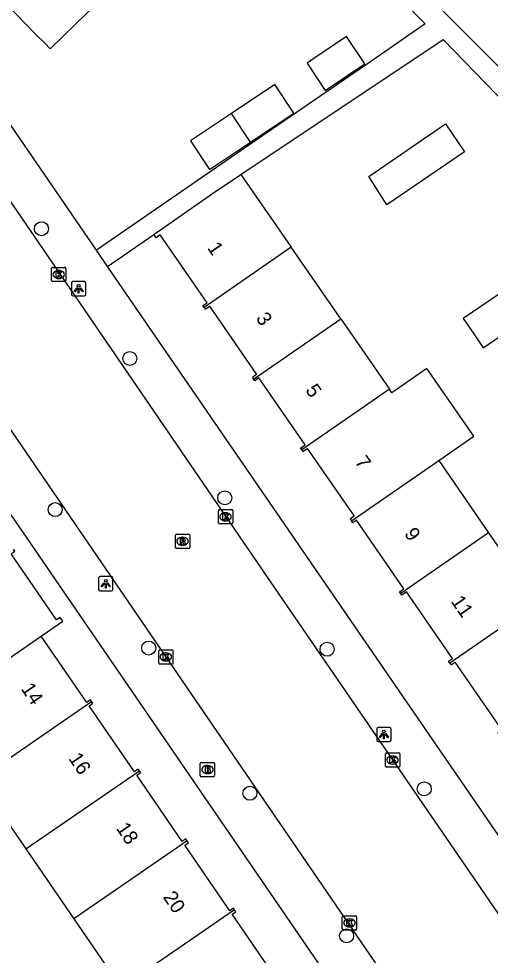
# Model space of a CAD drawing. Extents: x 157466 to 158888, y 383063 to 384677.
# Drawn here: x 158521.6 to 158554.5, y 383917.9 to 383983.3 of the extents above; entities that cross this region are included whole.
import ezdxf

# ---------------------------------------------------------------- set-up
doc = ezdxf.new("R2010")
doc.units = 0
for name, color, linetype in [('IMGEO_Boom', 7, 'Continuous'), ('IMGEO_Brandkraan', 7, 'Continuous'), ('IMGEO_Kolk', 7, 'Continuous'), ('IMGEO_Lichtpunt', 7, 'Continuous'), ('IMGEO_Pand', 7, 'Continuous'), ('IMGEO_Pand_nummerreeks', 7, 'Continuous'), ('IMGEO_Rijbaan_lokaal_open', 7, 'Continuous'), ('IMGEO_Rioolput', 7, 'Continuous'), ('IMGEO_Voetpad_open', 7, 'Continuous')]:
    doc.layers.add(name, color=color, linetype=linetype)

msp = doc.modelspace()

# ---------------------------------------------------------------- linework, layer by layer
at = {"layer": 'IMGEO_Boom'}
for centre in [(158523.142, 383968.636), (158529.327, 383959.568), (158535.958, 383949.833), (158524.106, 383949.007), (158530.643, 383939.338), (158543.113, 383939.253), (158537.721, 383929.192), (158549.907, 383929.5), (158544.481, 383919.228)]:
    msp.add_circle(centre, 0.489, dxfattribs=at)
at = {"layer": 'IMGEO_Brandkraan'}
for p, q in [((158534.251, 383930.422), (158534.251, 383931.274)), ((158534.326, 383931.348), (158535.178, 383931.348)), ((158534.739, 383931.128), (158534.764, 383931.128)), ((158535.252, 383931.274), (158535.252, 383930.422)), ((158535.178, 383930.348), (158534.326, 383930.348)), ((158534.762, 383930.568), (158534.737, 383930.568))]:
    msp.add_line(p, q, dxfattribs=at)
for points in [[(158534.251, 383930.422), (158534.251, 383931.274)], [(158534.326, 383931.348), (158535.178, 383931.348)], [(158534.599, 383931.048), (158534.599, 383930.648), (158534.812, 383930.648)], [(158534.83, 383931.048), (158534.599, 383931.048)], [(158534.778, 383930.967), (158534.724, 383930.967), (158534.724, 383930.891)], [(158535.252, 383931.274), (158535.252, 383930.422)], [(158535.178, 383930.348), (158534.326, 383930.348)], [(158534.724, 383930.891), (158534.777, 383930.891)], [(158534.786, 383930.815), (158534.724, 383930.815), (158534.724, 383930.734)], [(158534.724, 383930.734), (158534.786, 383930.734)]]:
    msp.add_lwpolyline(points, dxfattribs=at)
for centre, radius, start, end in [((158534.328, 383931.272), 0.0765, 91.55205, 178.44795), ((158534.328, 383931.272), 0.0765, 91.55205, 178.44795), ((158534.779, 383930.929), 0.0379, 267.82845, 90.93552), ((158534.834, 383930.903), 0.145, 59.4692, 91.53667), ((158534.859, 383930.95), 0.0922, 285.51372, 58.15012), ((158535.176, 383931.272), 0.0765, 1.55205, 88.44795), ((158535.176, 383931.272), 0.0765, 1.55205, 88.44795), ((158534.328, 383930.424), 0.0765, 181.55205, 268.44795), ((158534.328, 383930.424), 0.0765, 181.55205, 268.44795), ((158534.787, 383930.774), 0.0404, 269.87594, 90.50774), ((158534.818, 383930.899), 0.251, 268.66757, 293.53466), ((158534.864, 383930.758), 0.105, 301.31148, 78.98903), ((158535.176, 383930.424), 0.0765, 271.55205, 358.44795), ((158535.176, 383930.424), 0.0765, 271.55205, 358.44795)]:
    msp.add_arc(centre, radius, start, end, dxfattribs=at)
for centre, major_axis, ratio, start_param, end_param in [((158534.738, 383930.848), (-0.387, 0.002), 0.722429, 4.712389, 7.853982), ((158534.763, 383930.848), (-0.39, 0.002), 0.717154, 1.570796, 4.712389)]:
    msp.add_ellipse(centre, major_axis=major_axis, ratio=ratio, start_param=start_param, end_param=end_param, dxfattribs=at)
at = {"layer": 'IMGEO_Kolk'}
for p, q in [((158523.849, 383965.011), (158523.849, 383965.863)), ((158523.924, 383965.937), (158524.776, 383965.937)), ((158524.337, 383965.717), (158524.362, 383965.717)), ((158524.85, 383965.863), (158524.85, 383965.011)), ((158524.36, 383965.157), (158524.335, 383965.157)), ((158524.776, 383964.937), (158523.924, 383964.937)), ((158535.514, 383948.08), (158535.514, 383948.932)), ((158535.589, 383949.006), (158536.441, 383949.006)), ((158536.002, 383948.786), (158536.027, 383948.786)), ((158536.515, 383948.932), (158536.515, 383948.08)), ((158536.441, 383948.006), (158535.589, 383948.006)), ((158536.025, 383948.226), (158536, 383948.226)), ((158531.34, 383938.288), (158531.34, 383939.14)), ((158531.415, 383939.214), (158532.267, 383939.214)), ((158531.828, 383938.994), (158531.853, 383938.994)), ((158532.341, 383939.14), (158532.341, 383938.288)), ((158532.267, 383938.214), (158531.415, 383938.214)), ((158531.851, 383938.434), (158531.826, 383938.434)), ((158547.19, 383931.088), (158547.19, 383931.94)), ((158547.265, 383932.014), (158548.117, 383932.014)), ((158547.678, 383931.794), (158547.703, 383931.794)), ((158548.191, 383931.94), (158548.191, 383931.088)), ((158548.117, 383931.014), (158547.265, 383931.014)), ((158547.701, 383931.234), (158547.676, 383931.234)), ((158544.179, 383919.708), (158544.179, 383920.56)), ((158544.254, 383920.634), (158545.106, 383920.634)), ((158545.18, 383920.56), (158545.18, 383919.708)), ((158544.69, 383919.854), (158544.665, 383919.854)), ((158544.667, 383920.414), (158544.692, 383920.414)), ((158545.106, 383919.634), (158544.254, 383919.634))]:
    msp.add_line(p, q, dxfattribs=at)
for points in [[(158523.849, 383965.011), (158523.849, 383965.863)], [(158523.924, 383965.937), (158524.776, 383965.937)], [(158524.85, 383965.863), (158524.85, 383965.011)], [(158524.17, 383965.637), (158524.293, 383965.637), (158524.293, 383965.486), (158524.423, 383965.637), (158524.587, 383965.637), (158524.441, 383965.486), (158524.594, 383965.237), (158524.442, 383965.237), (158524.357, 383965.401), (158524.293, 383965.334), (158524.293, 383965.237), (158524.17, 383965.237), (158524.17, 383965.637)], [(158524.776, 383964.937), (158523.924, 383964.937)], [(158535.514, 383948.08), (158535.514, 383948.932)], [(158535.589, 383949.006), (158536.441, 383949.006)], [(158535.835, 383948.706), (158535.958, 383948.706), (158535.958, 383948.555), (158536.088, 383948.706), (158536.252, 383948.706), (158536.106, 383948.555), (158536.259, 383948.306), (158536.107, 383948.306), (158536.022, 383948.47), (158535.958, 383948.403), (158535.958, 383948.306), (158535.835, 383948.306), (158535.835, 383948.706)], [(158536.515, 383948.932), (158536.515, 383948.08)], [(158536.441, 383948.006), (158535.589, 383948.006)], [(158531.34, 383938.288), (158531.34, 383939.14)], [(158531.415, 383939.214), (158532.267, 383939.214)], [(158531.661, 383938.914), (158531.784, 383938.914), (158531.784, 383938.763), (158531.914, 383938.914), (158532.078, 383938.914), (158531.932, 383938.763), (158532.085, 383938.514), (158531.933, 383938.514), (158531.848, 383938.678), (158531.784, 383938.611), (158531.784, 383938.514), (158531.661, 383938.514), (158531.661, 383938.914)], [(158532.341, 383939.14), (158532.341, 383938.288)], [(158532.267, 383938.214), (158531.415, 383938.214)], [(158547.19, 383931.088), (158547.19, 383931.94)], [(158547.265, 383932.014), (158548.117, 383932.014)], [(158547.511, 383931.714), (158547.634, 383931.714), (158547.634, 383931.563), (158547.764, 383931.714), (158547.928, 383931.714), (158547.782, 383931.563), (158547.935, 383931.314), (158547.783, 383931.314), (158547.698, 383931.478), (158547.634, 383931.411), (158547.634, 383931.314), (158547.511, 383931.314), (158547.511, 383931.714)], [(158548.191, 383931.94), (158548.191, 383931.088)], [(158548.117, 383931.014), (158547.265, 383931.014)], [(158544.179, 383919.708), (158544.179, 383920.56)], [(158544.254, 383920.634), (158545.106, 383920.634)], [(158545.18, 383920.56), (158545.18, 383919.708)], [(158544.5, 383920.334), (158544.623, 383920.334), (158544.623, 383920.183), (158544.753, 383920.334), (158544.917, 383920.334), (158544.771, 383920.183), (158544.924, 383919.934), (158544.772, 383919.934), (158544.687, 383920.098), (158544.623, 383920.031), (158544.623, 383919.934), (158544.5, 383919.934), (158544.5, 383920.334)], [(158545.106, 383919.634), (158544.254, 383919.634)]]:
    msp.add_lwpolyline(points, dxfattribs=at)
for centre, start, end in [((158523.926, 383965.861), 91.55205, 178.44795), ((158523.926, 383965.861), 91.55205, 178.44795), ((158524.774, 383965.861), 1.55205, 88.44795), ((158524.774, 383965.861), 1.55205, 88.44795), ((158523.926, 383965.013), 181.55205, 268.44795), ((158523.926, 383965.013), 181.55205, 268.44795), ((158524.774, 383965.013), 271.55205, 358.44795), ((158524.774, 383965.013), 271.55205, 358.44795), ((158535.591, 383948.93), 91.55205, 178.44795), ((158535.591, 383948.93), 91.55205, 178.44795), ((158536.439, 383948.93), 1.55205, 88.44795), ((158536.439, 383948.93), 1.55205, 88.44795), ((158535.591, 383948.082), 181.55205, 268.44795), ((158535.591, 383948.082), 181.55205, 268.44795), ((158536.439, 383948.082), 271.55205, 358.44795), ((158536.439, 383948.082), 271.55205, 358.44795), ((158531.417, 383939.138), 91.55205, 178.44795), ((158531.417, 383939.138), 91.55205, 178.44795), ((158532.265, 383939.138), 1.55205, 88.44795), ((158532.265, 383939.138), 1.55205, 88.44795), ((158531.417, 383938.29), 181.55205, 268.44795), ((158531.417, 383938.29), 181.55205, 268.44795), ((158532.265, 383938.29), 271.55205, 358.44795), ((158532.265, 383938.29), 271.55205, 358.44795), ((158547.267, 383931.938), 91.55205, 178.44795), ((158547.267, 383931.938), 91.55205, 178.44795), ((158548.115, 383931.938), 1.55205, 88.44795), ((158548.115, 383931.938), 1.55205, 88.44795), ((158547.267, 383931.09), 181.55205, 268.44795), ((158547.267, 383931.09), 181.55205, 268.44795), ((158548.115, 383931.09), 271.55205, 358.44795), ((158548.115, 383931.09), 271.55205, 358.44795), ((158544.256, 383920.558), 91.55205, 178.44795), ((158544.256, 383920.558), 91.55205, 178.44795), ((158545.104, 383920.558), 1.55205, 88.44795), ((158545.104, 383920.558), 1.55205, 88.44795), ((158544.256, 383919.71), 181.55205, 268.44795), ((158544.256, 383919.71), 181.55205, 268.44795), ((158545.104, 383919.71), 271.55205, 358.44795), ((158545.104, 383919.71), 271.55205, 358.44795)]:
    msp.add_arc(centre, 0.0765, start, end, dxfattribs=at)
for centre, major_axis, ratio, start_param, end_param in [((158524.336, 383965.437), (-0.387, 0.002), 0.722429, 4.712389, 7.853982), ((158524.361, 383965.437), (-0.39, 0.002), 0.717154, 1.570796, 4.712389), ((158536.001, 383948.506), (-0.387, 0.002), 0.722429, 4.712389, 7.853982), ((158536.026, 383948.506), (-0.39, 0.002), 0.717154, 1.570796, 4.712389), ((158531.827, 383938.714), (-0.387, 0.002), 0.722429, 4.712389, 7.853982), ((158531.852, 383938.714), (-0.39, 0.002), 0.717154, 1.570796, 4.712389), ((158547.677, 383931.514), (-0.387, 0.002), 0.722429, 4.712389, 7.853982), ((158547.702, 383931.514), (-0.39, 0.002), 0.717154, 1.570796, 4.712389), ((158544.666, 383920.134), (-0.387, 0.002), 0.722429, 4.712389, 7.853982), ((158544.691, 383920.134), (-0.39, 0.002), 0.717154, 1.570796, 4.712389)]:
    msp.add_ellipse(centre, major_axis=major_axis, ratio=ratio, start_param=start_param, end_param=end_param, dxfattribs=at)
at = {"layer": 'IMGEO_Lichtpunt'}
for p, q in [((158525.246, 383964.842), (158525.246, 383964.035)), ((158525.246, 383964.842), (158525.246, 383964.035)), ((158526.148, 383964.937), (158525.34, 383964.937)), ((158526.148, 383964.937), (158525.34, 383964.937)), ((158526.242, 383964.035), (158526.242, 383964.842)), ((158526.242, 383964.035), (158526.242, 383964.842)), ((158525.34, 383963.941), (158526.148, 383963.941)), ((158525.34, 383963.941), (158526.148, 383963.941)), ((158527.142, 383944.232), (158527.142, 383943.425)), ((158527.142, 383944.232), (158527.142, 383943.425)), ((158528.044, 383944.327), (158527.236, 383944.327)), ((158528.044, 383944.327), (158527.236, 383944.327)), ((158528.138, 383943.425), (158528.138, 383944.232)), ((158528.138, 383943.425), (158528.138, 383944.232)), ((158527.236, 383943.331), (158528.044, 383943.331)), ((158527.236, 383943.331), (158528.044, 383943.331)), ((158546.586, 383933.698), (158546.586, 383932.891)), ((158546.586, 383933.698), (158546.586, 383932.891)), ((158547.488, 383933.793), (158546.68, 383933.793)), ((158547.488, 383933.793), (158546.68, 383933.793)), ((158547.582, 383932.891), (158547.582, 383933.698)), ((158547.582, 383932.891), (158547.582, 383933.698)), ((158546.68, 383932.797), (158547.488, 383932.797)), ((158546.68, 383932.797), (158547.488, 383932.797))]:
    msp.add_line(p, q, dxfattribs=at)
for points in [[(158525.62, 383964.506), (158525.659, 383964.478), (158525.471, 383964.216), (158525.433, 383964.243), (158525.62, 383964.506)], [(158525.722, 383964.458), (158525.769, 383964.458), (158525.769, 383964.136), (158525.722, 383964.136), (158525.722, 383964.458)], [(158525.832, 383964.478), (158525.87, 383964.505), (158526.057, 383964.243), (158526.018, 383964.215), (158525.832, 383964.478)], [(158527.516, 383943.896), (158527.555, 383943.868), (158527.367, 383943.606), (158527.329, 383943.633), (158527.516, 383943.896)], [(158527.618, 383943.848), (158527.665, 383943.848), (158527.665, 383943.526), (158527.618, 383943.526), (158527.618, 383943.848)], [(158527.728, 383943.868), (158527.766, 383943.895), (158527.953, 383943.633), (158527.914, 383943.605), (158527.728, 383943.868)], [(158546.96, 383933.362), (158546.999, 383933.334), (158546.811, 383933.072), (158546.773, 383933.099), (158546.96, 383933.362)], [(158547.062, 383933.314), (158547.109, 383933.314), (158547.109, 383932.992), (158547.062, 383932.992), (158547.062, 383933.314)], [(158547.172, 383933.334), (158547.21, 383933.361), (158547.397, 383933.099), (158547.358, 383933.071), (158547.172, 383933.334)]]:
    msp.add_lwpolyline(points, dxfattribs=at)
for centre in [(158525.745, 383964.64), (158527.641, 383944.03), (158547.085, 383933.496)]:
    msp.add_circle(centre, 0.0994, dxfattribs=at)
for centre, start, end in [((158525.34, 383964.842), 90, 180), ((158525.34, 383964.842), 90, 180), ((158526.148, 383964.842), 0, 90), ((158526.148, 383964.842), 0, 90), ((158525.34, 383964.035), 180, 270), ((158525.34, 383964.035), 180, 270), ((158526.148, 383964.035), 270, 0), ((158526.148, 383964.035), 270, 360), ((158527.236, 383944.232), 90, 180), ((158527.236, 383944.232), 90, 180), ((158528.044, 383944.232), 0, 90), ((158528.044, 383944.232), 0, 90), ((158527.236, 383943.425), 180, 270), ((158527.236, 383943.425), 180, 270), ((158528.044, 383943.425), 270, 0), ((158528.044, 383943.425), 270, 360), ((158546.68, 383933.698), 90, 180), ((158546.68, 383933.698), 90, 180), ((158547.488, 383933.698), 0, 90), ((158547.488, 383933.698), 0, 90), ((158546.68, 383932.891), 180, 270), ((158546.68, 383932.891), 180, 270), ((158547.488, 383932.891), 270, 0), ((158547.488, 383932.891), 270, 360)]:
    msp.add_arc(centre, 0.0946, start, end, dxfattribs=at)
at = {"layer": 'IMGEO_Pand'}
for points in [[(158522.62, 383991.239), (158522.521, 383991.142), (158522.753, 383990.904), (158518.615, 383986.868), (158518.448, 383987.039), (158518.246, 383986.842), (158522.763, 383982.212), (158523.37, 383981.59), (158523.745, 383981.206), (158528.056, 383985.411), (158528.183, 383985.535)], [(158542.195, 383980.527), (158541.709, 383980.203), (158542.976, 383978.304), (158545.747, 383980.155), (158544.48, 383982.054), (158542.195, 383980.527)], [(158537.756, 383974.688), (158540.792, 383976.715), (158539.464, 383978.704), (158536.428, 383976.676)], [(158536.428, 383976.676), (158533.573, 383974.77), (158534.902, 383972.781), (158537.756, 383974.688)], [(158537.756, 383974.688), (158536.428, 383976.676)], [(158546.022, 383972.274), (158551.4, 383975.952), (158552.725, 383974.015), (158547.299, 383970.305), (158546.022, 383972.274)], [(158530.992, 383968.239), (158535.104, 383971.085), (158537.094, 383972.414)], [(158537.094, 383972.414), (158540.597, 383967.351)], [(158534.509, 383963.141), (158534.427, 383963.259), (158534.73, 383963.468), (158531.454, 383968.201), (158531.16, 383967.997), (158530.992, 383968.239)], [(158540.597, 383967.351), (158534.509, 383963.141)], [(158544.068, 383962.336), (158540.597, 383967.351)], [(158553.363, 383961.285), (158554.024, 383960.314), (158559.883, 383964.308), (158558.491, 383966.35), (158552.633, 383962.357), (158553.363, 383961.285)], [(158534.509, 383963.141), (158534.592, 383963.02), (158534.883, 383963.221), (158538.19, 383958.441), (158537.893, 383958.235), (158537.972, 383958.12)], [(158537.972, 383958.12), (158544.068, 383962.336)], [(158544.068, 383962.336), (158547.468, 383957.423)], [(158550.918, 383952.437), (158553.365, 383954.13), (158550.094, 383958.859), (158547.646, 383957.166), (158547.468, 383957.423)], [(158541.347, 383953.189), (158541.266, 383953.306), (158541.585, 383953.527), (158538.346, 383958.208), (158538.052, 383958.005), (158537.972, 383958.12)], [(158547.468, 383957.423), (158541.347, 383953.189)], [(158541.347, 383953.189), (158541.428, 383953.073), (158541.731, 383953.282), (158545.008, 383948.547), (158544.724, 383948.351), (158544.817, 383948.217)], [(158544.817, 383948.217), (158550.918, 383952.437)], [(158550.918, 383952.437), (158554.405, 383947.398)], [(158548.258, 383943.148), (158548.179, 383943.262), (158548.48, 383943.471), (158545.164, 383948.263), (158544.908, 383948.086), (158544.817, 383948.217)], [(158554.405, 383947.398), (158548.258, 383943.148)], [(158554.405, 383947.398), (158557.79, 383942.506)], [(158523.134, 383940.175), (158524.645, 383941.213), (158524.461, 383941.48), (158524.206, 383941.305), (158521.034, 383945.921), (158521.294, 383946.099), (158521.199, 383946.237)], [(158551.687, 383938.284), (158551.597, 383938.414), (158551.878, 383938.609), (158548.659, 383943.261), (158548.335, 383943.036), (158548.258, 383943.148)], [(158557.79, 383942.506), (158551.687, 383938.284)], [(158516.694, 383935.74), (158523.134, 383940.175)], [(158526.649, 383935.595), (158526.57, 383935.71), (158526.32, 383935.538), (158523.134, 383940.175)], [(158551.687, 383938.284), (158551.778, 383938.153), (158552.055, 383938.345), (158555.339, 383933.6), (158555.044, 383933.396), (158555.123, 383933.283)], [(158518.713, 383930.148), (158526.649, 383935.595)], [(158529.998, 383930.758), (158529.915, 383930.879), (158529.642, 383930.691), (158526.471, 383935.305), (158526.727, 383935.481), (158526.649, 383935.595)], [(158522.046, 383925.298), (158529.998, 383930.758)], [(158533.33, 383925.865), (158533.236, 383926.002), (158532.979, 383925.826), (158529.804, 383930.446), (158530.081, 383930.637), (158529.998, 383930.758)], [(158518.713, 383930.148), (158522.046, 383925.298)], [(158533.33, 383925.865), (158525.398, 383920.42)], [(158536.648, 383921.035), (158536.565, 383921.156), (158536.314, 383920.983), (158533.173, 383925.555), (158533.425, 383925.728), (158533.33, 383925.865)], [(158522.046, 383925.298), (158525.398, 383920.42)], [(158536.648, 383921.035), (158528.718, 383915.59)], [(158539.958, 383916.182), (158539.865, 383916.317), (158539.629, 383916.154), (158536.477, 383920.741), (158536.731, 383920.915), (158536.648, 383921.035)], [(158525.398, 383920.42), (158528.718, 383915.59)]]:
    msp.add_lwpolyline(points, dxfattribs=at)
at = {"layer": 'IMGEO_Rijbaan_lokaal_open'}
for points in [[(158518.301, 383974.414), (158539.744, 383943.091), (158563.43, 383908.58), (158567.019, 383903.327), (158570.584, 383898.157), (158570.716, 383897.996)], [(158563.261, 383892.897), (158558.556, 383899.748), (158534.214, 383935.271), (158509.248, 383971.729), (158507.98, 383973.523)]]:
    msp.add_lwpolyline(points, dxfattribs=at)
at = {"layer": 'IMGEO_Rioolput'}
for p, q in [((158532.507, 383946.371), (158532.507, 383947.223)), ((158532.582, 383947.297), (158533.434, 383947.297)), ((158532.995, 383947.077), (158533.02, 383947.077)), ((158533.508, 383947.223), (158533.508, 383946.371)), ((158533.434, 383946.297), (158532.582, 383946.297)), ((158533.018, 383946.517), (158532.993, 383946.517))]:
    msp.add_line(p, q, dxfattribs=at)
for points in [[(158532.507, 383946.371), (158532.507, 383947.223)], [(158532.582, 383947.297), (158533.434, 383947.297)], [(158533.096, 383946.995), (158532.844, 383946.997), (158532.844, 383946.597)], [(158532.844, 383946.597), (158532.968, 383946.597), (158532.968, 383946.759), (158532.979, 383946.759)], [(158533.022, 383946.916), (158532.968, 383946.916), (158532.968, 383946.835)], [(158532.968, 383946.835), (158533.02, 383946.835)], [(158533.026, 383946.73), (158533.097, 383946.597), (158533.237, 383946.597), (158533.172, 383946.723)], [(158533.508, 383947.223), (158533.508, 383946.371)], [(158533.434, 383946.297), (158532.582, 383946.297)]]:
    msp.add_lwpolyline(points, dxfattribs=at)
for centre, radius, start, end in [((158532.584, 383947.221), 0.0765, 91.55205, 178.44795), ((158532.584, 383947.221), 0.0765, 91.55205, 178.44795), ((158532.978, 383946.706), 0.0533, 26.02933, 88.69889), ((158533.004, 383947.024), 0.19, 274.7715, 282.96867), ((158533.028, 383946.82), 0.0964, 77.00612, 93.18647), ((158533.042, 383946.877), 0.0378, 276.66336, 79.67722), ((158533.095, 383946.885), 0.109, 350.36119, 89.41601), ((158533.093, 383946.885), 0.112, 277.58423, 350.98172), ((158533.077, 383946.67), 0.108, 29.51342, 73.79051), ((158533.432, 383947.221), 0.0765, 1.55205, 88.44795), ((158533.432, 383947.221), 0.0765, 1.55205, 88.44795), ((158532.584, 383946.373), 0.0765, 181.55205, 268.44795), ((158532.584, 383946.373), 0.0765, 181.55205, 268.44795), ((158533.432, 383946.373), 0.0765, 271.55205, 358.44795), ((158533.432, 383946.373), 0.0765, 271.55205, 358.44795)]:
    msp.add_arc(centre, radius, start, end, dxfattribs=at)
for centre, major_axis, ratio, start_param, end_param in [((158532.994, 383946.797), (-0.387, 0.002), 0.722429, 4.712389, 7.853982), ((158533.019, 383946.797), (-0.39, 0.002), 0.717154, 1.570796, 4.712389)]:
    msp.add_ellipse(centre, major_axis=major_axis, ratio=ratio, start_param=start_param, end_param=end_param, dxfattribs=at)
at = {"layer": 'IMGEO_Voetpad_open'}
for points in [[(158598.173, 383966.979), (158585.04, 383950.138), (158531.476, 384003.531)], [(158530.317, 384002.485), (158549.972, 383982.944), (158546.61, 383980.631), (158538.533, 383975.076), (158526.988, 383967.135)], [(158526.988, 383967.135), (158516.895, 383981.809), (158516.713, 383982.157), (158515.595, 383983.802)], [(158537.094, 383972.414), (158551.224, 383981.851), (158560.123, 383972.686)], [(158503.708, 383973.827), (158559.202, 383892.953)], [(158527.765, 383966.005), (158530.992, 383968.239)], [(158527.765, 383966.005), (158526.988, 383967.135)], [(158555.385, 383925.849), (158527.765, 383966.005)]]:
    msp.add_lwpolyline(points, dxfattribs=at)

# ---------------------------------------------------------------- texts
at = {"layer": 'IMGEO_Pand_nummerreeks'}
for s, rotation, p in [('1', 304.58348, (158534.705, 383967.294)), ('3', 304.58348, (158538.098, 383962.372)), ('5', 304.58348, (158541.556, 383957.357)), ('7', 304.58352, (158545.014, 383952.341)), ('9', 304.58348, (158548.472, 383947.325)), ('11', 304.58348, (158551.734, 383942.594)), ('14', 304.29704, (158521.674, 383936.495)), ('16', 304.29785, (158525, 383931.618)), ('18', 304.29785, (158528.328, 383926.739)), ('20', 304.29785, (158531.604, 383921.936))]:
    msp.add_text(s, height=1, rotation=rotation, dxfattribs=at).set_placement(p)

doc.saveas('drawing.dxf')
